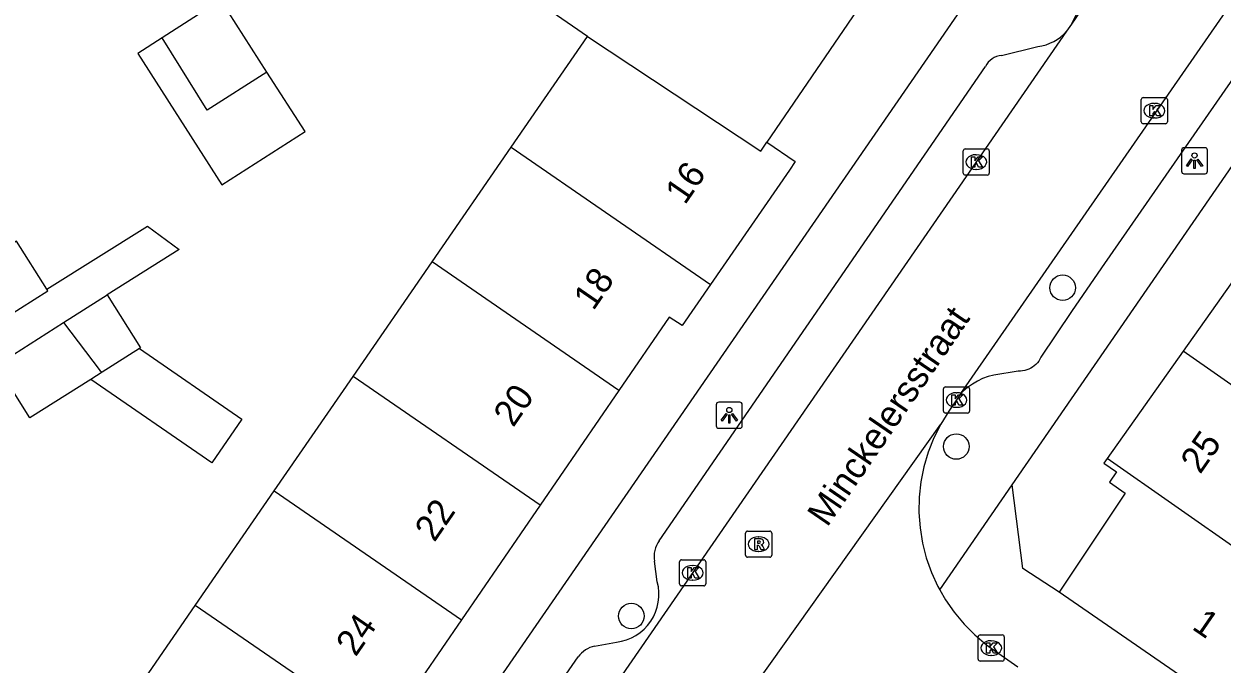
# Model space of a CAD drawing. Extents: x 159280 to 160375, y 384531 to 385872.
# Drawn here: x 159889.74 to 159935.68, y 385163.31 to 385187.84 of the extents above; entities that cross this region are included whole.
import ezdxf

# ---------------------------------------------------------------- set-up
doc = ezdxf.new("R2010")
doc.units = 0
for name, color, linetype in [('IMGEO_Boom', 7, 'Continuous'), ('IMGEO_Kolk', 7, 'Continuous'), ('IMGEO_Lichtpunt', 7, 'Continuous'), ('IMGEO_Openbare_ruimte_label', 7, 'Continuous'), ('IMGEO_Pand', 7, 'Continuous'), ('IMGEO_Pand_nummerreeks', 7, 'Continuous'), ('IMGEO_Rijbaan_lokaal_open', 7, 'Continuous'), ('IMGEO_Rioolput', 7, 'Continuous'), ('IMGEO_Voetpad_open', 7, 'Continuous')]:
    doc.layers.add(name, color=color, linetype=linetype)

msp = doc.modelspace()

# ---------------------------------------------------------------- linework, layer by layer
at = {"layer": 'IMGEO_Boom'}
for centre in [(159929.569, 385177.734), (159925.492, 385171.647), (159913.031, 385165.152)]:
    msp.add_circle(centre, 0.489, dxfattribs=at)
at = {"layer": 'IMGEO_Kolk'}
for p, q in [((159932.586, 385184.093), (159932.586, 385184.945)), ((159932.661, 385185.019), (159933.513, 385185.019)), ((159933.074, 385184.799), (159933.099, 385184.799)), ((159933.587, 385184.945), (159933.587, 385184.093)), ((159933.513, 385184.019), (159932.661, 385184.019)), ((159933.097, 385184.239), (159933.072, 385184.239)), ((159925.755, 385182.125), (159925.755, 385182.977)), ((159925.83, 385183.051), (159926.682, 385183.051)), ((159926.756, 385182.977), (159926.756, 385182.125)), ((159926.243, 385182.831), (159926.268, 385182.831)), ((159926.682, 385182.051), (159925.83, 385182.051)), ((159926.266, 385182.271), (159926.241, 385182.271)), ((159925, 385173.004), (159925, 385173.856)), ((159925.075, 385173.93), (159925.927, 385173.93)), ((159926.001, 385173.856), (159926.001, 385173.004)), ((159925.488, 385173.71), (159925.513, 385173.71)), ((159925.927, 385172.93), (159925.075, 385172.93)), ((159925.511, 385173.15), (159925.486, 385173.15)), ((159914.958, 385167.307), (159915.81, 385167.307)), ((159914.883, 385166.381), (159914.883, 385167.233)), ((159915.371, 385167.087), (159915.396, 385167.087)), ((159915.884, 385167.233), (159915.884, 385166.381)), ((159915.394, 385166.527), (159915.369, 385166.527)), ((159915.81, 385166.307), (159914.958, 385166.307)), ((159926.33, 385163.499), (159926.33, 385164.351)), ((159926.405, 385164.425), (159927.257, 385164.425)), ((159926.818, 385164.205), (159926.843, 385164.205)), ((159927.331, 385164.351), (159927.331, 385163.499)), ((159926.841, 385163.645), (159926.816, 385163.645)), ((159927.257, 385163.425), (159926.405, 385163.425))]:
    msp.add_line(p, q, dxfattribs=at)
for points in [[(159932.586, 385184.093), (159932.586, 385184.945)], [(159932.661, 385185.019), (159933.513, 385185.019)], [(159933.587, 385184.945), (159933.587, 385184.093)], [(159932.907, 385184.719), (159933.03, 385184.719), (159933.03, 385184.568), (159933.16, 385184.719), (159933.324, 385184.719), (159933.178, 385184.568), (159933.331, 385184.319), (159933.179, 385184.319), (159933.094, 385184.483), (159933.03, 385184.416), (159933.03, 385184.319), (159932.907, 385184.319), (159932.907, 385184.719)], [(159933.513, 385184.019), (159932.661, 385184.019)], [(159925.755, 385182.125), (159925.755, 385182.977)], [(159925.83, 385183.051), (159926.682, 385183.051)], [(159926.756, 385182.977), (159926.756, 385182.125)], [(159926.076, 385182.751), (159926.199, 385182.751), (159926.199, 385182.6), (159926.329, 385182.751), (159926.493, 385182.751), (159926.347, 385182.6), (159926.5, 385182.351), (159926.348, 385182.351), (159926.263, 385182.515), (159926.199, 385182.448), (159926.199, 385182.351), (159926.076, 385182.351), (159926.076, 385182.751)], [(159926.682, 385182.051), (159925.83, 385182.051)], [(159925, 385173.004), (159925, 385173.856)], [(159925.075, 385173.93), (159925.927, 385173.93)], [(159926.001, 385173.856), (159926.001, 385173.004)], [(159925.321, 385173.63), (159925.444, 385173.63), (159925.444, 385173.479), (159925.574, 385173.63), (159925.738, 385173.63), (159925.592, 385173.479), (159925.745, 385173.23), (159925.593, 385173.23), (159925.508, 385173.394), (159925.444, 385173.327), (159925.444, 385173.23), (159925.321, 385173.23), (159925.321, 385173.63)], [(159925.927, 385172.93), (159925.075, 385172.93)], [(159914.958, 385167.307), (159915.81, 385167.307)], [(159914.883, 385166.381), (159914.883, 385167.233)], [(159915.204, 385167.007), (159915.327, 385167.007), (159915.327, 385166.856), (159915.457, 385167.007), (159915.621, 385167.007), (159915.475, 385166.856), (159915.628, 385166.607), (159915.476, 385166.607), (159915.391, 385166.771), (159915.327, 385166.704), (159915.327, 385166.607), (159915.204, 385166.607), (159915.204, 385167.007)], [(159915.884, 385167.233), (159915.884, 385166.381)], [(159915.81, 385166.307), (159914.958, 385166.307)], [(159926.33, 385163.499), (159926.33, 385164.351)], [(159926.405, 385164.425), (159927.257, 385164.425)], [(159926.651, 385164.125), (159926.774, 385164.125), (159926.774, 385163.974), (159926.904, 385164.125), (159927.068, 385164.125), (159926.922, 385163.974), (159927.075, 385163.725), (159926.923, 385163.725), (159926.838, 385163.889), (159926.774, 385163.822), (159926.774, 385163.725), (159926.651, 385163.725), (159926.651, 385164.125)], [(159927.331, 385164.351), (159927.331, 385163.499)], [(159927.257, 385163.425), (159926.405, 385163.425)]]:
    msp.add_lwpolyline(points, dxfattribs=at)
for centre, start, end in [((159932.663, 385184.943), 91.552, 178.448), ((159932.663, 385184.943), 91.552, 178.448), ((159933.511, 385184.943), 1.552, 88.448), ((159933.511, 385184.943), 1.552, 88.448), ((159932.663, 385184.095), 181.552, 268.448), ((159932.663, 385184.095), 181.552, 268.448), ((159933.511, 385184.095), 271.552, 358.448), ((159933.511, 385184.095), 271.552, 358.448), ((159925.832, 385182.975), 91.552, 178.448), ((159925.832, 385182.975), 91.552, 178.448), ((159926.68, 385182.975), 1.552, 88.448), ((159926.68, 385182.975), 1.552, 88.448), ((159925.832, 385182.127), 181.552, 268.448), ((159925.832, 385182.127), 181.552, 268.448), ((159926.68, 385182.127), 271.552, 358.448), ((159926.68, 385182.127), 271.552, 358.448), ((159925.077, 385173.854), 91.552, 178.448), ((159925.077, 385173.854), 91.552, 178.448), ((159925.925, 385173.854), 1.552, 88.448), ((159925.925, 385173.854), 1.552, 88.448), ((159925.077, 385173.006), 181.552, 268.448), ((159925.077, 385173.006), 181.552, 268.448), ((159925.925, 385173.006), 271.552, 358.448), ((159925.925, 385173.006), 271.552, 358.448), ((159914.96, 385167.231), 91.552, 178.448), ((159914.96, 385167.231), 91.552, 178.448), ((159915.808, 385167.231), 1.552, 88.448), ((159915.808, 385167.231), 1.552, 88.448), ((159914.96, 385166.383), 181.552, 268.448), ((159914.96, 385166.383), 181.552, 268.448), ((159915.808, 385166.383), 271.552, 358.448), ((159915.808, 385166.383), 271.552, 358.448), ((159926.407, 385164.349), 91.552, 178.448), ((159926.407, 385164.349), 91.552, 178.448), ((159927.255, 385164.349), 1.552, 88.448), ((159927.255, 385164.349), 1.552, 88.448), ((159926.407, 385163.501), 181.552, 268.448), ((159926.407, 385163.501), 181.552, 268.448), ((159927.255, 385163.501), 271.552, 358.448), ((159927.255, 385163.501), 271.552, 358.448)]:
    msp.add_arc(centre, 0.0765, start, end, dxfattribs=at)
for centre, major_axis, ratio, start_param, end_param in [((159933.073, 385184.519), (-0.387, 0.002), 0.722429, 4.712389, 7.853982), ((159933.098, 385184.519), (-0.39, 0.002), 0.717154, 1.570796, 4.712389), ((159926.242, 385182.551), (-0.387, 0.002), 0.722429, 4.712389, 7.853982), ((159926.267, 385182.551), (-0.39, 0.002), 0.717154, 1.570796, 4.712389), ((159925.487, 385173.43), (-0.387, 0.002), 0.722429, 4.712389, 7.853982), ((159925.512, 385173.43), (-0.39, 0.002), 0.717154, 1.570796, 4.712389), ((159915.37, 385166.807), (-0.387, 0.002), 0.722429, 4.712389, 7.853982), ((159915.395, 385166.807), (-0.39, 0.002), 0.717154, 1.570796, 4.712389), ((159926.817, 385163.925), (-0.387, 0.002), 0.722429, 4.712389, 7.853982), ((159926.842, 385163.925), (-0.39, 0.002), 0.717154, 1.570796, 4.712389)]:
    msp.add_ellipse(centre, major_axis=major_axis, ratio=ratio, start_param=start_param, end_param=end_param, dxfattribs=at)
at = {"layer": 'IMGEO_Lichtpunt'}
for p, q in [((159934.128, 385183.004), (159934.128, 385182.197)), ((159934.128, 385183.004), (159934.128, 385182.197)), ((159935.03, 385183.099), (159934.222, 385183.099)), ((159935.03, 385183.099), (159934.222, 385183.099)), ((159935.124, 385182.197), (159935.124, 385183.004)), ((159935.124, 385182.197), (159935.124, 385183.004)), ((159934.222, 385182.103), (159935.03, 385182.103)), ((159934.222, 385182.103), (159935.03, 385182.103)), ((159917.191, 385173.347), (159916.383, 385173.347)), ((159917.191, 385173.347), (159916.383, 385173.347)), ((159916.289, 385173.252), (159916.289, 385172.445)), ((159916.289, 385173.252), (159916.289, 385172.445)), ((159917.285, 385172.445), (159917.285, 385173.252)), ((159917.285, 385172.445), (159917.285, 385173.252)), ((159916.383, 385172.351), (159917.191, 385172.351)), ((159916.383, 385172.351), (159917.191, 385172.351))]:
    msp.add_line(p, q, dxfattribs=at)
for points in [[(159934.502, 385182.668), (159934.541, 385182.64), (159934.353, 385182.378), (159934.315, 385182.405), (159934.502, 385182.668)], [(159934.604, 385182.62), (159934.651, 385182.62), (159934.651, 385182.298), (159934.604, 385182.298), (159934.604, 385182.62)], [(159934.714, 385182.64), (159934.752, 385182.667), (159934.939, 385182.405), (159934.9, 385182.377), (159934.714, 385182.64)], [(159916.663, 385172.916), (159916.702, 385172.888), (159916.514, 385172.626), (159916.476, 385172.653), (159916.663, 385172.916)], [(159916.765, 385172.868), (159916.812, 385172.868), (159916.812, 385172.546), (159916.765, 385172.546), (159916.765, 385172.868)], [(159916.875, 385172.888), (159916.913, 385172.915), (159917.1, 385172.653), (159917.061, 385172.625), (159916.875, 385172.888)]]:
    msp.add_lwpolyline(points, dxfattribs=at)
for centre in [(159934.627, 385182.802), (159916.788, 385173.05)]:
    msp.add_circle(centre, 0.0994, dxfattribs=at)
for centre, start, end in [((159934.222, 385183.004), 90, 180), ((159934.222, 385183.004), 90, 180), ((159935.03, 385183.004), 0, 90), ((159935.03, 385183.004), 0, 90), ((159934.222, 385182.197), 180, 270), ((159934.222, 385182.197), 180, 270), ((159935.03, 385182.197), 270, 0), ((159935.03, 385182.197), 270, 360), ((159916.383, 385173.252), 90, 180), ((159916.383, 385173.252), 90, 180), ((159917.191, 385173.252), 0, 90), ((159917.191, 385173.252), 0, 90), ((159916.383, 385172.445), 180, 270), ((159916.383, 385172.445), 180, 270), ((159917.191, 385172.445), 270, 0), ((159917.191, 385172.445), 270, 360)]:
    msp.add_arc(centre, 0.0946, start, end, dxfattribs=at)
at = {"layer": 'IMGEO_Pand'}
for points in [[(159901.11, 385201.318), (159903.565, 385199.625), (159907.42, 385205.216), (159924.959, 385193.175), (159918.233, 385183.319)], [(159911.349, 385187.361), (159909.995, 385188.294), (159911.608, 385190.634), (159909.121, 385192.349), (159910.65, 385194.566), (159905.864, 385197.866), (159902.853, 385193.501), (159902.135, 385193.996), (159898.65, 385196.398)], [(159899.057, 385186), (159897.292, 385188.754), (159895.041, 385187.312)], [(159895.041, 385187.312), (159894.106, 385186.713), (159897.334, 385181.676), (159900.52, 385183.717), (159899.057, 385186)], [(159899.057, 385186), (159896.77, 385184.535), (159895.041, 385187.312)], [(159908.423, 385183.118), (159911.349, 385187.361)], [(159911.349, 385187.361), (159917.994, 385182.969), (159918.233, 385183.319)], [(159905.395, 385178.728), (159908.423, 385183.118)], [(159908.423, 385183.118), (159916.065, 385177.859)], [(159918.233, 385183.319), (159919.317, 385182.57), (159919.092, 385182.244), (159916.065, 385177.859)], [(159890.621, 385177.674), (159889.457, 385179.52), (159887.347, 385178.19)], [(159937.103, 385179.42), (159934.192, 385175.303)], [(159902.368, 385174.338), (159905.395, 385178.728)], [(159912.556, 385173.8), (159905.395, 385178.728)], [(159888.543, 385176.291), (159890.654, 385177.621), (159890.621, 385177.674)], [(159891.264, 385176.402), (159892.934, 385177.458)], [(159892.934, 385177.458), (159894.217, 385175.43), (159894.173, 385175.402)], [(159916.065, 385177.859), (159914.981, 385176.289), (159914.486, 385176.61), (159912.556, 385173.8)], [(159888.688, 385174.771), (159891.264, 385176.402)], [(159891.264, 385176.402), (159892.661, 385174.544), (159892.736, 385174.492)], [(159894.173, 385175.402), (159898.099, 385172.695), (159896.947, 385171.025), (159892.31, 385174.223)], [(159894.173, 385175.402), (159892.736, 385174.492)], [(159934.192, 385175.303), (159931.279, 385171.184)], [(159941.928, 385169.896), (159934.192, 385175.303)], [(159892.31, 385174.223), (159889.972, 385172.743), (159888.688, 385174.771)], [(159892.736, 385174.492), (159892.31, 385174.223)], [(159899.34, 385169.948), (159902.368, 385174.338)], [(159909.536, 385169.405), (159902.368, 385174.338)], [(159912.556, 385173.8), (159909.536, 385169.405)], [(159931.279, 385171.184), (159931.154, 385171.007), (159931.637, 385170.673), (159931.364, 385170.278), (159931.966, 385169.861), (159929.433, 385166.064)], [(159939.057, 385165.75), (159931.279, 385171.184)], [(159896.313, 385165.558), (159899.34, 385169.948)], [(159899.34, 385169.948), (159906.517, 385165.009)], [(159909.536, 385169.405), (159906.517, 385165.009)], [(159938.837, 385159.583), (159929.433, 385166.064)], [(159893.285, 385161.168), (159896.313, 385165.558)], [(159903.498, 385160.614), (159896.313, 385165.558)], [(159906.517, 385165.009), (159903.498, 385160.614)]]:
    msp.add_lwpolyline(points, dxfattribs=at)
at = {"layer": 'IMGEO_Rijbaan_lokaal_open'}
for points in [[(159925.672, 385173.683), (159956.995, 385218.829)], [(159938.272, 385200.079), (159929.909, 385187.839)], [(159929.72, 385187.565), (159909.948, 385158.932)], [(159929.909, 385187.839), (159929.72, 385187.565)], [(159925.672, 385173.683), (159925.208, 385173.005), (159924.898, 385172.505)], [(159915.278, 385158.897), (159915.339, 385159.08), (159924.898, 385172.505)], [(159924.898, 385172.505), (159924.634, 385171.979), (159924.417, 385171.432), (159924.251, 385170.868), (159924.135, 385170.291), (159924.072, 385169.706), (159924.061, 385169.117), (159924.103, 385168.531), (159924.197, 385167.95), (159924.342, 385167.38), (159924.538, 385166.825), (159924.782, 385166.289), (159924.86, 385166.152)], [(159924.86, 385166.152), (159925.074, 385165.778), (159925.41, 385165.295), (159925.788, 385164.844), (159926.204, 385164.428), (159926.656, 385164.052), (159926.827, 385163.926), (159927.847, 385163.2)]]:
    msp.add_lwpolyline(points, dxfattribs=at)
msp.add_arc((159926.189, 385190.009), 4.307, 329.739, 2.7115, dxfattribs=at)
at = {"layer": 'IMGEO_Rioolput'}
for p, q in [((159917.412, 385167.48), (159917.412, 385168.332)), ((159917.487, 385168.406), (159918.339, 385168.406)), ((159918.413, 385168.332), (159918.413, 385167.48)), ((159917.9, 385168.186), (159917.925, 385168.186)), ((159918.339, 385167.406), (159917.487, 385167.406)), ((159917.923, 385167.626), (159917.898, 385167.626))]:
    msp.add_line(p, q, dxfattribs=at)
for points in [[(159917.412, 385167.48), (159917.412, 385168.332)], [(159917.487, 385168.406), (159918.339, 385168.406)], [(159918.413, 385168.332), (159918.413, 385167.48)], [(159918.001, 385168.104), (159917.749, 385168.106), (159917.749, 385167.706)], [(159917.749, 385167.706), (159917.873, 385167.706), (159917.873, 385167.868), (159917.884, 385167.868)], [(159917.927, 385168.025), (159917.873, 385168.025), (159917.873, 385167.944)], [(159917.873, 385167.944), (159917.925, 385167.944)], [(159917.931, 385167.839), (159918.002, 385167.706), (159918.142, 385167.706), (159918.077, 385167.832)], [(159918.339, 385167.406), (159917.487, 385167.406)]]:
    msp.add_lwpolyline(points, dxfattribs=at)
for centre, radius, start, end in [((159917.489, 385168.33), 0.0765, 91.552, 178.448), ((159917.489, 385168.33), 0.0765, 91.552, 178.448), ((159918.337, 385168.33), 0.0765, 1.552, 88.448), ((159918.337, 385168.33), 0.0765, 1.552, 88.448), ((159917.883, 385167.815), 0.0533, 26.0293, 88.6989), ((159917.909, 385168.133), 0.19, 274.7715, 282.9687), ((159917.933, 385167.929), 0.0964, 77.0061, 93.1865), ((159917.947, 385167.986), 0.0378, 276.6634, 79.6772), ((159918, 385167.994), 0.109, 350.3612, 89.416), ((159917.998, 385167.994), 0.112, 277.5842, 350.9817), ((159917.982, 385167.779), 0.108, 29.5134, 73.7905), ((159917.489, 385167.482), 0.0765, 181.552, 268.448), ((159917.489, 385167.482), 0.0765, 181.552, 268.448), ((159918.337, 385167.482), 0.0765, 271.552, 358.448), ((159918.337, 385167.482), 0.0765, 271.552, 358.448)]:
    msp.add_arc(centre, radius, start, end, dxfattribs=at)
for centre, major_axis, ratio, start_param, end_param in [((159917.899, 385167.906), (-0.387, 0.002), 0.722429, 4.712389, 7.853982), ((159917.924, 385167.906), (-0.39, 0.002), 0.717154, 1.570796, 4.712389)]:
    msp.add_ellipse(centre, major_axis=major_axis, ratio=ratio, start_param=start_param, end_param=end_param, dxfattribs=at)
at = {"layer": 'IMGEO_Voetpad_open'}
for points in [[(159927.638, 385170.177), (159961.172, 385218.771), (159963.432, 385217.145)], [(159941.163, 385193.041), (159931.059, 385178.495), (159929.905, 385176.822), (159928.735, 385175.067), (159928.697, 385174.994), (159928.652, 385174.924), (159928.601, 385174.858), (159928.544, 385174.798), (159928.482, 385174.742), (159928.416, 385174.693), (159928.345, 385174.649), (159928.271, 385174.612), (159928.194, 385174.582), (159928.114, 385174.559), (159928.033, 385174.543), (159927.95, 385174.534), (159927.867, 385174.533), (159926.928, 385174.386), (159926.713, 385174.328), (159926.503, 385174.251), (159926.302, 385174.156), (159926.109, 385174.043), (159925.928, 385173.914), (159925.759, 385173.769), (159925.672, 385173.683)], [(159893.336, 385141.55), (159926.93, 385190.227)], [(159927.228, 385186.633), (159928.619, 385186.985)], [(159914.101, 385168.038), (159926.606, 385186.218)], [(159890.621, 385177.674), (159894.484, 385180.092), (159895.697, 385179.205), (159892.934, 385177.458)], [(159924.86, 385166.152), (159927.638, 385170.177)], [(159929.433, 385166.064), (159928.049, 385166.97), (159927.638, 385170.177)], [(159914.028, 385166.464), (159913.922, 385167.255)], [(159911.621, 385163.998), (159912.463, 385164.15)], [(159897.732, 385144.442), (159910.994, 385163.588)]]:
    msp.add_lwpolyline(points, dxfattribs=at)
for centre, radius, start, end in [((159928.452, 385188.637), 1.66, 275.7703, 319.7897), ((159927.287, 385185.872), 0.764, 94.4021, 153.0205), ((159914.923, 385167.438), 1.018, 143.8787, 190.3673), ((159912.246, 385165.983), 1.846, 276.7507, 15.1069), ((159911.852, 385162.961), 1.062, 102.5344, 143.8275)]:
    msp.add_arc(centre, radius, start, end, dxfattribs=at)

# ---------------------------------------------------------------- texts
at = {"layer": 'IMGEO_Openbare_ruimte_label'}
msp.add_text('Minckelersstraat', height=1, rotation=55.5948, dxfattribs=at).set_placement((159920.543, 385168.528))
at = {"layer": 'IMGEO_Pand_nummerreeks'}
for s, rotation, p in [('16', 55.3821, (159915.086, 385180.877)), ('18', 55.5159, (159911.573, 385176.821)), ('20', 55.5132, (159908.503, 385172.35)), ('25', 55.0555, (159934.842, 385170.557)), ('22', 55.5132, (159905.481, 385167.95)), ('24', 55.5132, (159902.462, 385163.558)), ('1', 325.4277, (159934.487, 385164.676))]:
    msp.add_text(s, height=1, rotation=rotation, dxfattribs=at).set_placement(p)

doc.saveas('drawing.dxf')
